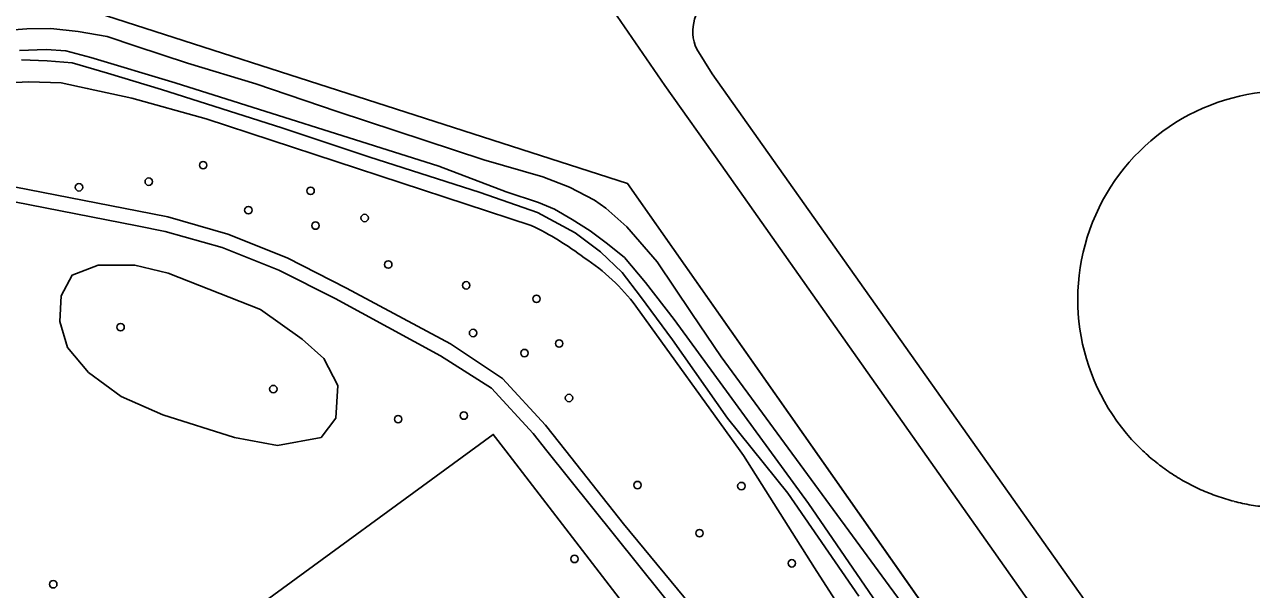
# Model space of a CAD drawing. Extents: x 162722 to 165104, y 384719 to 386284.
# Drawn here: x 162985.2 to 163146.5, y 385481.8 to 385556 of the extents above; entities that cross this region are included whole.
import ezdxf

# ---------------------------------------------------------------- set-up
doc = ezdxf.new("R2010")
doc.units = 0
for name, color, linetype in [('IMGEO_Bassin', 7, 'Continuous'), ('IMGEO_Boom', 7, 'Continuous'), ('IMGEO_Erf', 7, 'Continuous'), ('IMGEO_Gemengd_bos', 7, 'Continuous'), ('IMGEO_Groenvoorziening', 7, 'Continuous'), ('IMGEO_Hek', 7, 'Continuous'), ('IMGEO_Loofbos', 7, 'Continuous'), ('IMGEO_Oever', 7, 'Continuous'), ('IMGEO_Rijbaan_lokaal_gesloten', 7, 'Continuous'), ('IMGEO_Rijbaan_lokaal_halfverhard', 7, 'Continuous'), ('IMGEO_Waterloop', 7, 'Continuous')]:
    doc.layers.add(name, color=color, linetype=linetype)

msp = doc.modelspace()

# ---------------------------------------------------------------- linework, layer by layer
at = {"layer": 'IMGEO_Bassin'}
for centre, radius, start, end in [((163151.06, 385519.88), 27.4, 313.4906, 226.5094), ((163151.28, 385520.12), 27.72, 226.5424, 231.319), ((163150.84, 385519.57), 27.02, 231.2998, 236.2005), ((163150.87, 385519.56), 27.03, 236.1445, 241.0434), ((163150.95, 385519.64), 27.14, 240.9731, 245.8524), ((163151.32, 385520.51), 28.08, 245.8964, 250.6113), ((163151.17, 385520.22), 27.75, 250.7019, 255.4719), ((163151.11, 385520.13), 27.66, 255.5376, 260.3249), ((163151.1, 385520.08), 27.6, 260.3409, 265.1384)]:
    msp.add_arc(centre, radius, start, end, dxfattribs=at)
at = {"layer": 'IMGEO_Boom'}
for centre in [(163008.68, 385537.52), (162992.36, 385534.61), (163001.53, 385535.35), (163022.81, 385534.15), (163014.63, 385531.6), (163023.45, 385529.58), (163029.92, 385530.58), (163033.02, 385524.46), (163043.27, 385521.73), (163052.5, 385519.96), (162997.83, 385516.24), (163044.17, 385515.47), (163055.48, 385514.09), (163050.92, 385512.83), (163017.91, 385508.1), (163056.78, 385506.93), (163034.32, 385504.15), (163042.95, 385504.62), (163065.78, 385495.49), (163079.44, 385495.36), (163073.94, 385489.17), (163057.5, 385485.79), (163086.07, 385485.21), (162988.98, 385482.46)]:
    msp.add_circle(centre, 0.489, dxfattribs=at)
at = {"layer": 'IMGEO_Erf'}
for points in [[(162964.2, 385567.38), (163064.48, 385535.1), (163132.9, 385437.69), (163137.82, 385430.64), (163144.21, 385429.1), (163144.61, 385431.59), (163144.74, 385434.44), (163144.37, 385437.6), (163144.01, 385440.61), (163141.97, 385444.78), (163138.95, 385449.42), (163112.11, 385487.52), (163076.77, 385537.55), (163069.39, 385548), (163053.01, 385571.86), (163052.18, 385571.27), (163046.88, 385578.45)], [(163073.58, 385552.76), (163075.6, 385549.51), (163144.65, 385452.01), (163150.28, 385447.8), (163154.73, 385445.57), (163153.47, 385436.41), (163151.94, 385427.24), (163200.11, 385415.67), (163278.81, 385490.23), (163289.1, 385500), (163299.35, 385510.04), (163315.49, 385525.45)]]:
    msp.add_lwpolyline(points, dxfattribs=at)
msp.add_lwpolyline([(163048.49, 385500), (163046.82, 385502.15), (163043.88, 385500), (163015.71, 385479.42), (163041.36, 385430.21), (163060.66, 385427.28), (163085.87, 385446.87), (163085.89, 385447.09), (163085.92, 385447.62), (163086.14, 385450.77), (163086.16, 385451.03)], close=True, dxfattribs=at)
for centre, radius, start, end in [((163078.42, 385555.1), 5.37, 119.3733, 205.9029), ((163151.06, 385519.88), 27.4, 313.4906, 226.5094), ((163151.28, 385520.12), 27.72, 226.5424, 231.319), ((163150.84, 385519.57), 27.02, 231.2998, 236.2005), ((163150.87, 385519.56), 27.03, 236.1445, 241.0434), ((163150.95, 385519.64), 27.14, 240.9731, 245.8524), ((163151.32, 385520.51), 28.08, 245.8964, 250.6113), ((163151.17, 385520.22), 27.75, 250.7019, 255.4719), ((163151.11, 385520.13), 27.66, 255.5376, 260.3249), ((163151.1, 385520.08), 27.6, 260.3409, 265.1384)]:
    msp.add_arc(centre, radius, start, end, dxfattribs=at)
at = {"layer": 'IMGEO_Gemengd_bos'}
for points in [[(163132.9, 385437.69), (163064.48, 385535.1), (162964.2, 385567.38)], [(162981.52, 385555.11), (162985.51, 385555.44), (162988.67, 385555.45), (162992.25, 385555.09), (162996.06, 385554.4), (162999.83, 385553.17), (163006.61, 385550.91), (163015.59, 385548.22), (163026.3, 385544.55), (163045.6, 385538.23), (163053.32, 385535.99), (163056.83, 385534.61), (163060.11, 385532.91), (163061.6, 385531.85), (163064.38, 385529.4), (163068.38, 385524.83), (163072.91, 385518.02), (163076.8, 385512.35), (163102.39, 385477.48)]]:
    msp.add_lwpolyline(points, dxfattribs=at)
at = {"layer": 'IMGEO_Groenvoorziening'}
for points in [[(163043.88, 385500), (163046.82, 385502.15), (163048.49, 385500), (163086.16, 385451.03), (163088.29, 385452.21), (163080.02, 385466.24), (163074.85, 385473.83), (163053.86, 385500), (163052.05, 385502.26), (163046.58, 385508.24), (163039.88, 385512.48), (163026.04, 385519.99), (163018.62, 385523.74), (163011.2, 385526.71), (163003.67, 385528.82), (163000, 385529.54), (162963.67, 385536.63), (162948.48, 385539.9), (162925.69, 385545.88), (162916.21, 385547.95)], [(163015.72, 385426.63), (163018.64, 385426.35), (163024.31, 385425.52), (163056.25, 385420.66), (163087.26, 385444.72), (163085.89, 385447.09), (163085.87, 385446.87), (163060.66, 385427.28), (163041.36, 385430.21), (163015.71, 385479.42), (163043.88, 385500)]]:
    msp.add_lwpolyline(points, dxfattribs=at)
for points in [[(162999.69, 385524.36), (162994.89, 385524.36), (162991.46, 385523.07), (162990.01, 385520.33), (162989.84, 385516.98), (162990.86, 385513.55), (162993.61, 385510.29), (162997.89, 385507.12), (163003.37, 385504.72), (163012.79, 385501.72), (163018.45, 385500.69), (163024.18, 385501.72), (163026.13, 385504.27), (163026.38, 385508.58), (163024.57, 385512.11), (163021.68, 385514.66), (163016.22, 385518.56), (163004.08, 385523.35)], [(162990.86, 385513.55), (162989.84, 385516.98), (162990.01, 385520.33), (162991.46, 385523.07), (162994.89, 385524.36), (162999.69, 385524.36), (163004.08, 385523.35), (163016.22, 385518.56), (163021.68, 385514.66), (163024.57, 385512.11), (163026.38, 385508.58), (163026.13, 385504.27), (163024.18, 385501.72), (163018.45, 385500.69), (163012.79, 385501.72), (163003.37, 385504.72), (162997.89, 385507.12), (162993.61, 385510.29)]]:
    msp.add_lwpolyline(points, close=True, dxfattribs=at)
at = {"layer": 'IMGEO_Hek'}
for points in [[(163064.48, 385535.1), (162964.2, 385567.38), (162943.36, 385599.2)], [(163145.51, 385428.79), (163137.82, 385430.64), (163064.48, 385535.1)], [(162991.46, 385523.07), (162994.89, 385524.36)], [(162994.89, 385524.36), (162999.69, 385524.36)], [(162999.69, 385524.36), (163004.08, 385523.35)], [(163004.08, 385523.35), (163016.22, 385518.56)], [(162990.01, 385520.33), (162991.46, 385523.07)], [(162989.84, 385516.98), (162990.01, 385520.33)], [(163016.22, 385518.56), (163021.68, 385514.66)], [(162990.86, 385513.55), (162989.84, 385516.98)], [(163021.68, 385514.66), (163024.57, 385512.11)], [(162993.61, 385510.29), (162990.86, 385513.55)], [(163024.57, 385512.11), (163026.38, 385508.58)], [(162997.89, 385507.12), (162993.61, 385510.29)], [(163026.38, 385508.58), (163026.13, 385504.27)], [(163003.37, 385504.72), (162997.89, 385507.12)], [(163012.79, 385501.72), (163003.37, 385504.72)], [(163026.13, 385504.27), (163024.18, 385501.72)], [(163018.45, 385500.69), (163012.79, 385501.72)], [(163024.18, 385501.72), (163018.45, 385500.69)]]:
    msp.add_lwpolyline(points, dxfattribs=at)
at = {"layer": 'IMGEO_Loofbos'}
for points in [[(163051.81, 385529.61), (163009.08, 385543.61), (162999.3, 385546.31), (162993.45, 385547.59), (162990.04, 385548.32), (162985.79, 385548.47), (162982.28, 385548.27)], [(162957.06, 385539.88), (163000, 385531.52), (163004.02, 385530.74), (163011.92, 385528.47), (163019.71, 385525.36), (163027.52, 385521.37), (163041.2, 385514.04), (163048.04, 385509.51), (163053.69, 385503.38), (163056.36, 385500), (163063.95, 385490.38), (163073.77, 385478.53)], [(163094.49, 385476.18), (163089.05, 385484.61), (163079.74, 385499.38), (163079.29, 385500), (163065.57, 385518.99)]]:
    msp.add_lwpolyline(points, dxfattribs=at)
for centre, radius, start, end in [((163033.18, 385491.29), 42.61, 53.07, 64.0688), ((163044.23, 385503.04), 26.64, 36.777, 56.8974)]:
    msp.add_arc(centre, radius, start, end, dxfattribs=at)
at = {"layer": 'IMGEO_Oever'}
for points in [[(163108.94, 385467.77), (163105.56, 385472.56), (163102.39, 385477.48), (163076.8, 385512.35), (163072.91, 385518.02), (163068.38, 385524.83), (163064.38, 385529.4), (163061.6, 385531.85), (163060.11, 385532.91), (163056.83, 385534.61), (163053.32, 385535.99), (163045.6, 385538.23), (163026.3, 385544.55), (163015.59, 385548.22), (163006.61, 385550.91), (162999.83, 385553.17), (162996.06, 385554.4), (162992.25, 385555.09), (162988.67, 385555.45), (162985.51, 385555.44), (162981.52, 385555.11)], [(162984.56, 385552.58), (162988.05, 385552.72), (162990.62, 385552.55), (162993.91, 385551.67), (163004.99, 385548.35), (163039.66, 385537.4), (163048.52, 385534.02), (163052.78, 385532.61), (163054.86, 385531.75), (163057.21, 385530.38), (163059.56, 385528.89), (163061.82, 385527.19), (163064.09, 385525.37), (163066.85, 385522.12), (163070.61, 385517.26), (163088.25, 385493.06), (163103.08, 385471.5)], [(163094.88, 385480.91), (163085.54, 385494.42), (163077.63, 385504.29), (163070.38, 385514.55), (163066.2, 385520.28), (163063.75, 385523.41), (163060.92, 385526.15), (163057.61, 385528.64), (163052.66, 385531.28), (163045.09, 385533.91), (163030.47, 385538.59), (163019.02, 385542.41), (163003.19, 385547.44), (162996.09, 385549.62), (162991.47, 385550.96), (162988.18, 385551.24), (162984.79, 385551.35)], [(162982.28, 385548.27), (162985.79, 385548.47), (162990.04, 385548.32), (162993.45, 385547.59), (162999.3, 385546.31), (163009.08, 385543.61), (163051.81, 385529.61)], [(163065.57, 385518.99), (163079.29, 385500), (163079.74, 385499.38), (163089.05, 385484.61), (163094.49, 385476.18)]]:
    msp.add_lwpolyline(points, dxfattribs=at)
for centre, radius, start, end in [((163033.18, 385491.29), 42.61, 53.07, 64.0688), ((163044.23, 385503.04), 26.64, 36.777, 56.8974)]:
    msp.add_arc(centre, radius, start, end, dxfattribs=at)
at = {"layer": 'IMGEO_Rijbaan_lokaal_gesloten'}
for points in [[(163046.88, 385578.45), (163052.18, 385571.27), (163053.01, 385571.86), (163069.39, 385548), (163076.77, 385537.55), (163112.11, 385487.52), (163138.95, 385449.42), (163141.97, 385444.78), (163144.01, 385440.61), (163144.37, 385437.6), (163144.74, 385434.44), (163144.61, 385431.59), (163144.21, 385429.1), (163145.51, 385428.79), (163147.33, 385428.36), (163148.43, 385433.87)], [(163149.46, 385433.63), (163148.35, 385428.11), (163150.97, 385427.48), (163151.94, 385427.24), (163153.47, 385436.41), (163154.73, 385445.57), (163150.28, 385447.8), (163144.65, 385452.01), (163075.6, 385549.51), (163073.58, 385552.76)]]:
    msp.add_lwpolyline(points, dxfattribs=at)
msp.add_arc((163078.42, 385555.1), 5.37, 119.3733, 205.9029, dxfattribs=at)
at = {"layer": 'IMGEO_Rijbaan_lokaal_halfverhard'}
for points in [[(163073.77, 385478.53), (163063.95, 385490.38), (163056.36, 385500), (163053.69, 385503.38), (163048.04, 385509.51), (163041.2, 385514.04), (163027.52, 385521.37), (163019.71, 385525.36), (163011.92, 385528.47), (163004.02, 385530.74), (163000, 385531.52), (162957.06, 385539.88)], [(162963.67, 385536.63), (163000, 385529.54), (163003.67, 385528.82), (163011.2, 385526.71), (163018.62, 385523.74), (163026.04, 385519.99), (163039.88, 385512.48), (163046.58, 385508.24), (163052.05, 385502.26), (163053.86, 385500), (163074.85, 385473.83)]]:
    msp.add_lwpolyline(points, dxfattribs=at)
at = {"layer": 'IMGEO_Waterloop'}
for points in [[(163103.08, 385471.5), (163088.25, 385493.06), (163070.61, 385517.26), (163066.85, 385522.12), (163064.09, 385525.37), (163061.82, 385527.19), (163059.56, 385528.89), (163057.21, 385530.38), (163054.86, 385531.75), (163052.78, 385532.61), (163048.52, 385534.02), (163039.66, 385537.4), (163004.99, 385548.35), (162993.91, 385551.67), (162990.62, 385552.55), (162988.05, 385552.72), (162984.56, 385552.58)], [(162984.79, 385551.35), (162988.18, 385551.24), (162991.47, 385550.96), (162996.09, 385549.62), (163003.19, 385547.44), (163019.02, 385542.41), (163030.47, 385538.59), (163045.09, 385533.91), (163052.66, 385531.28), (163057.61, 385528.64), (163060.92, 385526.15), (163063.75, 385523.41), (163066.2, 385520.28), (163070.38, 385514.55), (163077.63, 385504.29), (163085.54, 385494.42), (163094.88, 385480.91)]]:
    msp.add_lwpolyline(points, dxfattribs=at)

doc.saveas('drawing.dxf')
